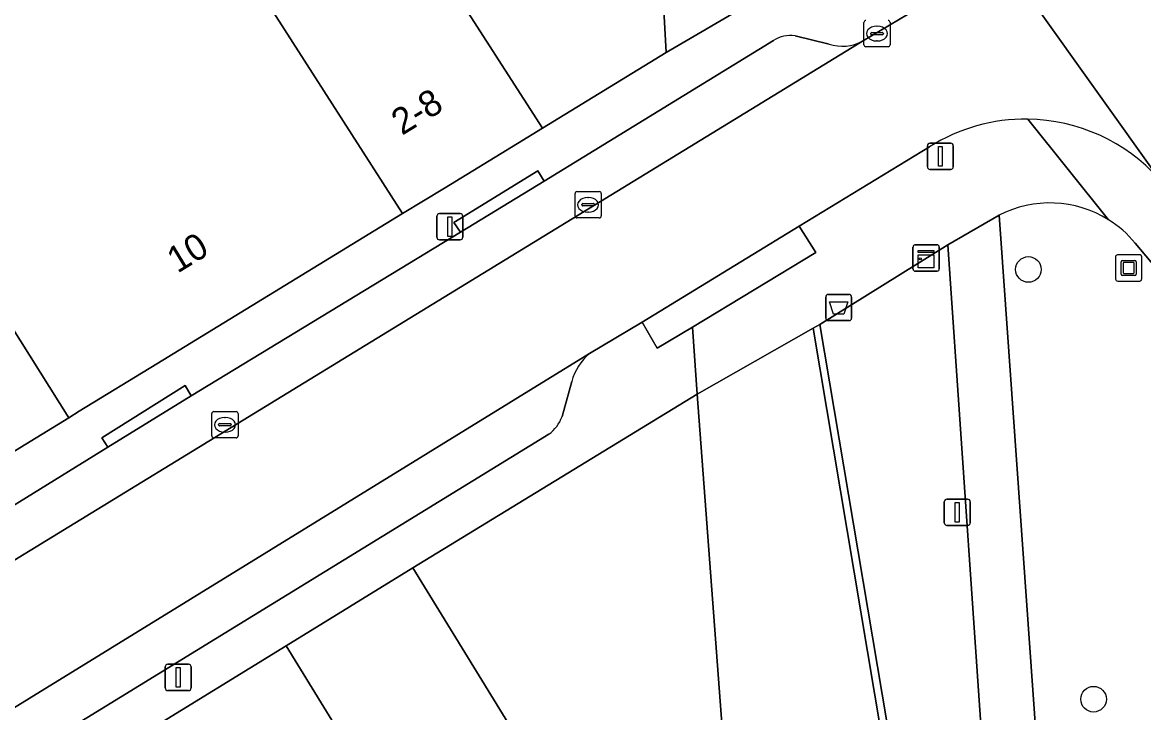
# Model space of a CAD drawing. Extents: x 160663 to 161506, y 382245 to 383291.
# Drawn here: x 161299.76 to 161342.54, y 382765.89 to 382792.2 of the extents above; entities that cross this region are included whole.
import ezdxf

# ---------------------------------------------------------------- set-up
doc = ezdxf.new("R2010")
doc.units = 0
for name, color, linetype in [('IMGEO_Afvalbak', 7, 'Continuous'), ('IMGEO_Boom', 7, 'Continuous'), ('IMGEO_Erf', 7, 'Continuous'), ('IMGEO_Groenvoorziening', 7, 'Continuous'), ('IMGEO_Hek', 7, 'Continuous'), ('IMGEO_Kast', 7, 'Continuous'), ('IMGEO_Kolk', 7, 'Continuous'), ('IMGEO_Kunstobject', 7, 'Continuous'), ('IMGEO_Lichtmast', 7, 'Continuous'), ('IMGEO_Muur', 7, 'Continuous'), ('IMGEO_Pand', 7, 'Continuous'), ('IMGEO_Pand_nummerreeks', 7, 'Continuous'), ('IMGEO_Parkeervlak_open', 7, 'Continuous'), ('IMGEO_Rijbaan_lokaal_gesloten', 7, 'Continuous'), ('IMGEO_Rijbaan_lokaal_open', 7, 'Continuous'), ('IMGEO_Voetpad_gesloten', 7, 'Continuous'), ('IMGEO_Voetpad_open', 7, 'Continuous')]:
    doc.layers.add(name, color=color, linetype=linetype)

msp = doc.modelspace()

# ---------------------------------------------------------------- linework, layer by layer
at = {"layer": 'IMGEO_Afvalbak'}
for p, q in [((161330.41, 382780.933), (161330.41, 382781.733)), ((161330.41, 382781.733), (161330.41, 382780.933)), ((161330.51, 382781.833), (161331.3, 382781.833)), ((161331.3, 382781.833), (161330.51, 382781.833)), ((161331.4, 382781.733), (161331.4, 382780.933)), ((161331.4, 382780.933), (161331.4, 382781.733)), ((161331.3, 382780.833), (161330.51, 382780.833)), ((161330.51, 382780.833), (161331.3, 382780.833))]:
    msp.add_line(p, q, dxfattribs=at)
msp.add_lwpolyline([(161330.553, 382781.547), (161331.257, 382781.547), (161331.108, 382781.077), (161330.702, 382781.077), (161330.553, 382781.547)], dxfattribs=at)
for centre, start, end in [((161330.51, 382781.733), 90, 180), ((161330.51, 382781.733), 90, 180), ((161331.3, 382781.733), 0, 90), ((161331.3, 382781.733), 360, 90), ((161330.51, 382780.933), 180, 270), ((161330.51, 382780.933), 180, 270), ((161331.3, 382780.933), 270, 0), ((161331.3, 382780.933), 270, 0)]:
    msp.add_arc(centre, 0.1, start, end, dxfattribs=at)
at = {"layer": 'IMGEO_Boom'}
for centre in [(161338.144, 382782.784), (161340.63, 382766.4)]:
    msp.add_circle(centre, 0.489, dxfattribs=at)
at = {"layer": 'IMGEO_Erf'}
msp.add_lwpolyline([(161325.23, 382819.299), (161325.693, 382811.142), (161323.197, 382811), (161323.431, 382806.871), (161323.989, 382797.049), (161324.329, 382791.059), (161334.125, 382796.796), (161333.52, 382807.126), (161331.303, 382838.425)], dxfattribs=at)
msp.add_lwpolyline([(161309.824, 382768.432), (161317.758, 382755.526), (161322.593, 382758.5), (161314.657, 382771.405)], close=True, dxfattribs=at)
at = {"layer": 'IMGEO_Groenvoorziening'}
msp.add_lwpolyline([(161337.025, 382784.85), (161338.619, 382762.443), (161346.865, 382768.562), (161348.187, 382769.632), (161349.122, 382770.699), (161346.408, 382774.098), (161348.797, 382775.99), (161342.22, 382783.79)], dxfattribs=at)
msp.add_lwpolyline([(161335.073, 382783.726), (161330.189, 382780.687), (161333.85, 382758.972), (161336.632, 382760.993)], close=True, dxfattribs=at)
for centre, radius, start, end in [((161338.965, 382781.101), 4.221, 58.0533, 117.3644), ((161338.988, 382781.125), 4.189, 39.5086, 58.1434)]:
    msp.add_arc(centre, radius, start, end, dxfattribs=at)
at = {"layer": 'IMGEO_Hek'}
msp.add_lwpolyline([(161314.657, 382771.405), (161309.824, 382768.432)], dxfattribs=at)
at = {"layer": 'IMGEO_Kast'}
for p, q in [((161333.741, 382782.797), (161333.741, 382783.638)), ((161333.741, 382783.638), (161333.741, 382782.797)), ((161333.816, 382783.722), (161334.657, 382783.722)), ((161334.657, 382783.722), (161333.816, 382783.722)), ((161334.741, 382783.647), (161334.741, 382782.806)), ((161334.741, 382782.806), (161334.741, 382783.647)), ((161334.666, 382782.722), (161333.825, 382782.722)), ((161333.825, 382782.722), (161334.666, 382782.722))]:
    msp.add_line(p, q, dxfattribs=at)
for points in [[(161333.936, 382783.512), (161334.536, 382783.512), (161334.536, 382783.427), (161333.936, 382783.427), (161333.936, 382783.512)], [(161333.936, 382783.337), (161334.536, 382783.337), (161334.536, 382782.848), (161333.936, 382782.848), (161333.936, 382783.337)]]:
    msp.add_lwpolyline(points, dxfattribs=at)
msp.add_circle((161334.02, 382783.186), 0.0377, dxfattribs=at)
for centre, start, end in [((161333.819, 382783.644), 92.4484, 184.2845), ((161333.819, 382783.644), 92.4484, 184.2845), ((161334.663, 382783.644), 2.4484, 94.2845), ((161334.663, 382783.644), 2.4484, 94.2845), ((161333.819, 382782.8), 182.4484, 274.2845), ((161333.819, 382782.8), 182.4484, 274.2845), ((161334.663, 382782.8), 272.4484, 4.2845), ((161334.663, 382782.8), 272.4484, 4.2845)]:
    msp.add_arc(centre, 0.0779, start, end, dxfattribs=at)
at = {"layer": 'IMGEO_Kolk'}
for p, q in [((161331.867, 382791.352), (161331.867, 382792.204)), ((161332.355, 382792.058), (161332.38, 382792.058)), ((161332.868, 382792.204), (161332.868, 382791.352)), ((161332.126, 382791.772), (161332.126, 382791.784)), ((161332.564, 382791.735), (161332.166, 382791.735)), ((161332.169, 382791.821), (161332.567, 382791.821)), ((161332.378, 382791.498), (161332.353, 382791.498)), ((161332.61, 382791.784), (161332.61, 382791.772)), ((161332.794, 382791.278), (161331.942, 382791.278)), ((161320.846, 382784.826), (161320.846, 382785.678)), ((161320.921, 382785.752), (161321.773, 382785.752)), ((161321.334, 382785.532), (161321.359, 382785.532)), ((161321.847, 382785.678), (161321.847, 382784.826)), ((161321.105, 382785.246), (161321.105, 382785.258)), ((161321.543, 382785.209), (161321.145, 382785.209)), ((161321.148, 382785.295), (161321.546, 382785.295)), ((161321.589, 382785.258), (161321.589, 382785.246)), ((161321.773, 382784.752), (161320.921, 382784.752)), ((161321.357, 382784.972), (161321.332, 382784.972)), ((161306.989, 382776.437), (161306.989, 382777.289)), ((161307.064, 382777.363), (161307.916, 382777.363)), ((161307.477, 382777.143), (161307.502, 382777.143)), ((161307.99, 382777.289), (161307.99, 382776.437)), ((161307.248, 382776.857), (161307.248, 382776.869)), ((161307.686, 382776.82), (161307.288, 382776.82)), ((161307.291, 382776.906), (161307.689, 382776.906)), ((161307.5, 382776.583), (161307.475, 382776.583)), ((161307.732, 382776.869), (161307.732, 382776.857)), ((161307.916, 382776.363), (161307.064, 382776.363))]:
    msp.add_line(p, q, dxfattribs=at)
for points in [[(161331.867, 382791.352), (161331.867, 382792.204)], [(161332.868, 382792.204), (161332.868, 382791.352)], [(161332.794, 382791.278), (161331.942, 382791.278)], [(161320.846, 382784.826), (161320.846, 382785.678)], [(161320.921, 382785.752), (161321.773, 382785.752)], [(161321.847, 382785.678), (161321.847, 382784.826)], [(161321.773, 382784.752), (161320.921, 382784.752)], [(161306.989, 382776.437), (161306.989, 382777.289)], [(161307.064, 382777.363), (161307.916, 382777.363)], [(161307.99, 382777.289), (161307.99, 382776.437)], [(161307.916, 382776.363), (161307.064, 382776.363)]]:
    msp.add_lwpolyline(points, dxfattribs=at)
for centre, radius, start, end in [((161331.944, 382792.202), 0.0765, 91.552, 178.448), ((161331.944, 382792.202), 0.0765, 91.552, 178.448), ((161332.792, 382792.202), 0.0765, 1.552, 88.448), ((161332.792, 382792.202), 0.0765, 1.552, 88.448), ((161332.166, 382791.781), 0.0403, 85.8775, 175.7526), ((161332.163, 382791.771), 0.0366, 178.938, 274.7102), ((161332.567, 382791.778), 0.043, 264.8664, 352.4533), ((161332.571, 382791.783), 0.0386, 1.7309, 96.639), ((161331.944, 382791.354), 0.0765, 181.552, 268.448), ((161331.944, 382791.354), 0.0765, 181.552, 268.448), ((161332.792, 382791.354), 0.0765, 271.552, 358.448), ((161332.792, 382791.354), 0.0765, 271.552, 358.448), ((161320.923, 382785.676), 0.0765, 91.552, 178.448), ((161320.923, 382785.676), 0.0765, 91.552, 178.448), ((161321.771, 382785.676), 0.0765, 1.552, 88.448), ((161321.771, 382785.676), 0.0765, 1.552, 88.448), ((161321.145, 382785.255), 0.0403, 85.8775, 175.7526), ((161321.142, 382785.245), 0.0366, 178.938, 274.7102), ((161321.546, 382785.252), 0.043, 264.8664, 352.4533), ((161321.55, 382785.257), 0.0386, 1.7309, 96.639), ((161320.923, 382784.828), 0.0765, 181.552, 268.448), ((161320.923, 382784.828), 0.0765, 181.552, 268.448), ((161321.771, 382784.828), 0.0765, 271.552, 358.448), ((161321.771, 382784.828), 0.0765, 271.552, 358.448), ((161307.066, 382777.287), 0.0765, 91.552, 178.448), ((161307.066, 382777.287), 0.0765, 91.552, 178.448), ((161307.914, 382777.287), 0.0765, 1.552, 88.448), ((161307.914, 382777.287), 0.0765, 1.552, 88.448), ((161307.288, 382776.866), 0.0403, 85.8775, 175.7526), ((161307.285, 382776.856), 0.0366, 178.938, 274.7102), ((161307.689, 382776.863), 0.043, 264.8664, 352.4533), ((161307.693, 382776.868), 0.0386, 1.7309, 96.639), ((161307.066, 382776.439), 0.0765, 181.552, 268.448), ((161307.066, 382776.439), 0.0765, 181.552, 268.448), ((161307.914, 382776.439), 0.0765, 271.552, 358.448), ((161307.914, 382776.439), 0.0765, 271.552, 358.448)]:
    msp.add_arc(centre, radius, start, end, dxfattribs=at)
for centre, major_axis, ratio, start_param, end_param in [((161332.354, 382791.778), (-0.387, 0.002), 0.722429, 4.712389, 7.853982), ((161332.379, 382791.778), (-0.39, 0.002), 0.717154, 1.570796, 4.712389), ((161321.333, 382785.252), (-0.387, 0.002), 0.722429, 4.712389, 7.853982), ((161321.358, 382785.252), (-0.39, 0.002), 0.717154, 1.570796, 4.712389), ((161307.476, 382776.863), (-0.387, 0.002), 0.722429, 4.712389, 7.853982), ((161307.501, 382776.863), (-0.39, 0.002), 0.717154, 1.570796, 4.712389)]:
    msp.add_ellipse(centre, major_axis=major_axis, ratio=ratio, start_param=start_param, end_param=end_param, dxfattribs=at)
at = {"layer": 'IMGEO_Kunstobject'}
for p, q in [((161341.467, 382783.259), (161341.467, 382782.418)), ((161341.467, 382783.259), (161341.467, 382782.418)), ((161342.383, 382783.343), (161341.542, 382783.343)), ((161342.383, 382783.343), (161341.542, 382783.343)), ((161341.681, 382782.607), (161341.681, 382783.081)), ((161341.731, 382783.131), (161342.205, 382783.131)), ((161341.761, 382783.031), (161341.761, 382782.657)), ((161342.155, 382783.051), (161341.781, 382783.051)), ((161342.175, 382782.657), (161342.175, 382783.031)), ((161342.255, 382783.081), (161342.255, 382782.607)), ((161342.467, 382782.427), (161342.467, 382783.268)), ((161342.467, 382782.427), (161342.467, 382783.268)), ((161342.205, 382782.557), (161341.731, 382782.557)), ((161341.781, 382782.637), (161342.155, 382782.637)), ((161341.551, 382782.343), (161342.392, 382782.343)), ((161341.551, 382782.343), (161342.392, 382782.343))]:
    msp.add_line(p, q, dxfattribs=at)
for centre, radius, start, end in [((161341.545, 382783.265), 0.0779, 92.4484, 184.2845), ((161341.545, 382783.265), 0.0779, 92.4484, 184.2845), ((161341.731, 382783.081), 0.05, 90, 180), ((161341.781, 382783.031), 0.02, 90, 180), ((161342.155, 382783.031), 0.02, 360, 90), ((161342.205, 382783.081), 0.05, 360, 90), ((161342.389, 382783.265), 0.0779, 2.4484, 94.2845), ((161342.389, 382783.265), 0.0779, 2.4484, 94.2845), ((161341.731, 382782.607), 0.05, 180, 270), ((161341.781, 382782.657), 0.02, 180, 270), ((161342.155, 382782.657), 0.02, 270, 0), ((161342.205, 382782.607), 0.05, 270, 0), ((161341.545, 382782.421), 0.0779, 182.4484, 274.2845), ((161341.545, 382782.421), 0.0779, 182.4484, 274.2845), ((161342.389, 382782.421), 0.0779, 272.4484, 4.2845), ((161342.389, 382782.421), 0.0779, 272.4484, 4.2845)]:
    msp.add_arc(centre, radius, start, end, dxfattribs=at)
at = {"layer": 'IMGEO_Lichtmast'}
for p, q in [((161334.289, 382786.701), (161334.289, 382787.501)), ((161334.289, 382787.501), (161334.289, 382786.701)), ((161334.389, 382787.601), (161335.179, 382787.601)), ((161335.179, 382787.601), (161334.389, 382787.601)), ((161335.279, 382787.501), (161335.279, 382786.701)), ((161335.279, 382786.701), (161335.279, 382787.501)), ((161335.179, 382786.601), (161334.389, 382786.601)), ((161334.389, 382786.601), (161335.179, 382786.601)), ((161315.576, 382784.015), (161315.576, 382784.815)), ((161315.576, 382784.815), (161315.576, 382784.015)), ((161315.676, 382784.915), (161316.466, 382784.915)), ((161316.466, 382784.915), (161315.676, 382784.915)), ((161316.566, 382784.815), (161316.566, 382784.015)), ((161316.566, 382784.015), (161316.566, 382784.815)), ((161316.466, 382783.915), (161315.676, 382783.915)), ((161315.676, 382783.915), (161316.466, 382783.915)), ((161335.035, 382774.026), (161335.825, 382774.026)), ((161335.825, 382774.026), (161335.035, 382774.026)), ((161334.935, 382773.126), (161334.935, 382773.926)), ((161334.935, 382773.926), (161334.935, 382773.126)), ((161335.925, 382773.926), (161335.925, 382773.126)), ((161335.925, 382773.126), (161335.925, 382773.926)), ((161335.825, 382773.026), (161335.035, 382773.026)), ((161335.035, 382773.026), (161335.825, 382773.026)), ((161305.212, 382766.829), (161305.212, 382767.629)), ((161305.212, 382767.629), (161305.212, 382766.829)), ((161305.312, 382767.729), (161306.102, 382767.729)), ((161306.102, 382767.729), (161305.312, 382767.729)), ((161306.202, 382767.629), (161306.202, 382766.829)), ((161306.202, 382766.829), (161306.202, 382767.629)), ((161306.102, 382766.729), (161305.312, 382766.729)), ((161305.312, 382766.729), (161306.102, 382766.729))]:
    msp.add_line(p, q, dxfattribs=at)
for points in [[(161334.709, 382787.476), (161334.859, 382787.476), (161334.859, 382786.726), (161334.709, 382786.726), (161334.709, 382787.476)], [(161315.996, 382784.79), (161316.146, 382784.79), (161316.146, 382784.04), (161315.996, 382784.04), (161315.996, 382784.79)], [(161335.355, 382773.901), (161335.505, 382773.901), (161335.505, 382773.151), (161335.355, 382773.151), (161335.355, 382773.901)], [(161305.632, 382767.604), (161305.782, 382767.604), (161305.782, 382766.854), (161305.632, 382766.854), (161305.632, 382767.604)]]:
    msp.add_lwpolyline(points, dxfattribs=at)
for centre, start, end in [((161334.389, 382787.501), 90, 180), ((161334.389, 382787.501), 90, 180), ((161335.179, 382787.501), 0, 90), ((161335.179, 382787.501), 360, 90), ((161334.389, 382786.701), 180, 270), ((161334.389, 382786.701), 180, 270), ((161335.179, 382786.701), 270, 0), ((161335.179, 382786.701), 270, 0), ((161315.676, 382784.815), 90, 180), ((161315.676, 382784.815), 90, 180), ((161316.466, 382784.815), 0, 90), ((161316.466, 382784.815), 360, 90), ((161315.676, 382784.015), 180, 270), ((161315.676, 382784.015), 180, 270), ((161316.466, 382784.015), 270, 0), ((161316.466, 382784.015), 270, 0), ((161335.035, 382773.926), 90, 180), ((161335.035, 382773.926), 90, 180), ((161335.825, 382773.926), 0, 90), ((161335.825, 382773.926), 360, 90), ((161335.035, 382773.126), 180, 270), ((161335.035, 382773.126), 180, 270), ((161335.825, 382773.126), 270, 0), ((161335.825, 382773.126), 270, 0), ((161305.312, 382767.629), 90, 180), ((161305.312, 382767.629), 90, 180), ((161306.102, 382767.629), 0, 90), ((161306.102, 382767.629), 360, 90), ((161305.312, 382766.829), 180, 270), ((161305.312, 382766.829), 180, 270), ((161306.102, 382766.829), 270, 0), ((161306.102, 382766.829), 270, 0)]:
    msp.add_arc(centre, 0.1, start, end, dxfattribs=at)
at = {"layer": 'IMGEO_Muur'}
msp.add_lwpolyline([(161333.906, 382758.78), (161333.85, 382758.972), (161330.189, 382780.687), (161329.929, 382780.541), (161333.573, 382758.918), (161327.31, 382754.262), (161327.426, 382754.04)], close=True, dxfattribs=at)
at = {"layer": 'IMGEO_Pand'}
for points in [[(161306.329, 382797.301), (161305.953, 382797.07), (161301.156, 382804.881), (161284.988, 382803.467), (161301.531, 382777.133), (161301.934, 382777.379), (161304.888, 382779.184), (161314.267, 382784.913)], [(161319.605, 382788.173), (161314.737, 382795.754), (161312.068, 382794.187), (161311.721, 382794.709), (161311.436, 382794.532), (161308.802, 382798.82), (161306.329, 382797.301), (161314.267, 382784.913), (161315.865, 382785.889), (161318.655, 382787.593)], [(161323.989, 382797.049), (161314.391, 382796.365), (161311.721, 382794.709), (161312.068, 382794.187), (161314.737, 382795.754), (161319.605, 382788.173), (161324.329, 382791.059)], [(161299.07, 382761.822), (161307.004, 382748.916), (161302.17, 382745.951), (161294.233, 382758.856), (161281.023, 382750.732), (161297.979, 382732.494), (161311.585, 382742.559), (161308.76, 382747.077), (161326.988, 382758.356), (161325.508, 382778.032), (161314.657, 382771.405), (161322.593, 382758.5), (161317.758, 382755.526), (161309.824, 382768.432)]]:
    msp.add_lwpolyline(points, close=True, dxfattribs=at)
msp.add_lwpolyline([(161297.219, 382774.499), (161301.531, 382777.133), (161284.988, 382803.467)], dxfattribs=at)
at = {"layer": 'IMGEO_Parkeervlak_open'}
for points in [[(161277.889, 382758.521), (161331.82, 382791.496)], [(161328.417, 382791.51), (161319.667, 382786.158), (161316.475, 382784.212), (161306.208, 382777.965), (161303.019, 382776.007), (161298.404, 382773.162), (161295.212, 382771.232), (161279.322, 382761.49)], [(161330.537, 382791.374), (161329.242, 382791.69)], [(161321.393, 382779.58), (161281.714, 382755.162)], [(161320.352, 382777.174), (161320.721, 382778.512)], [(161285.138, 382755.213), (161319.848, 382776.504)]]:
    msp.add_lwpolyline(points, dxfattribs=at)
for centre, radius, start, end in [((161329.047, 382790.602), 1.105, 79.8435, 124.7726), ((161331.033, 382792.965), 1.667, 252.6881, 298.1758), ((161322.803, 382777.948), 2.157, 130.8127, 164.83), ((161318.954, 382777.701), 1.494, 306.7573, 339.3389)]:
    msp.add_arc(centre, radius, start, end, dxfattribs=at)
at = {"layer": 'IMGEO_Rijbaan_lokaal_gesloten'}
msp.add_lwpolyline([(161325.508, 382778.032), (161326.988, 382758.356), (161327.31, 382754.262), (161333.573, 382758.918), (161329.929, 382780.541)], close=True, dxfattribs=at)
at = {"layer": 'IMGEO_Rijbaan_lokaal_open'}
for points in [[(161342.609, 382839.033), (161339.346, 382882.938), (161337.542, 382907.755), (161336.331, 382923.739), (161336.157, 382926.15), (161330.303, 382925.731), (161334.779, 382863.418), (161334.932, 382861.186), (161339.267, 382804.021), (161337.433, 382803.888), (161337.739, 382799.754), (161338.436, 382792.812), (161343.129, 382786.236), (161349.193, 382778.982), (161354.671, 382783.414), (161348.032, 382791.382)], [(161343.129, 382786.236), (161338.436, 382792.812), (161337.739, 382799.754)], [(161334.214, 382792.919), (161331.82, 382791.496), (161277.889, 382758.521)], [(161321.393, 382779.58), (161323.403, 382780.77), (161329.397, 382784.436), (161334.37, 382787.46)], [(161275.249, 382751.323), (161277.37, 382752.586), (161281.714, 382755.162), (161321.393, 382779.58)]]:
    msp.add_lwpolyline(points, dxfattribs=at)
for centre, radius, start, end in [((161338.021, 382781.68), 6.837, 89.1573, 122.2812), ((161338.027, 382781.67), 6.847, 41.829, 89.2055)]:
    msp.add_arc(centre, radius, start, end, dxfattribs=at)
at = {"layer": 'IMGEO_Voetpad_gesloten'}
msp.add_lwpolyline([(161336.632, 382760.993), (161338.619, 382762.443), (161337.025, 382784.85), (161335.073, 382783.726)], close=True, dxfattribs=at)
at = {"layer": 'IMGEO_Voetpad_open'}
for points in [[(161334.125, 382796.796), (161324.329, 382791.059), (161319.605, 382788.173), (161318.655, 382787.593), (161315.865, 382785.889), (161314.267, 382784.913), (161304.888, 382779.184), (161301.934, 382777.379), (161301.531, 382777.133), (161297.219, 382774.499)], [(161331.82, 382791.496), (161334.214, 382792.919), (161334.125, 382796.796)], [(161279.322, 382761.49), (161295.212, 382771.232), (161294.994, 382771.573), (161298.184, 382773.57), (161298.404, 382773.162), (161303.019, 382776.007), (161302.799, 382776.362), (161305.978, 382778.363), (161306.208, 382777.965), (161316.475, 382784.212), (161316.227, 382784.576), (161319.422, 382786.552), (161319.667, 382786.158), (161328.417, 382791.51)], [(161329.242, 382791.69), (161330.537, 382791.374)], [(161338.122, 382788.516), (161341.199, 382784.683)], [(161341.199, 382784.683), (161338.122, 382788.516)], [(161334.37, 382787.46), (161329.397, 382784.436), (161330.033, 382783.426), (161325.324, 382780.587), (161325.508, 382778.032), (161329.929, 382780.541), (161330.189, 382780.687), (161335.073, 382783.726), (161337.025, 382784.85)], [(161342.22, 382783.79), (161348.797, 382775.99)], [(161294.233, 382758.856), (161299.07, 382761.822), (161309.824, 382768.432), (161314.657, 382771.405), (161325.508, 382778.032), (161325.324, 382780.587), (161323.985, 382779.779), (161323.403, 382780.77), (161321.393, 382779.58)], [(161320.721, 382778.512), (161320.352, 382777.174)], [(161319.848, 382776.504), (161285.138, 382755.213)]]:
    msp.add_lwpolyline(points, dxfattribs=at)
for points in [[(161316.475, 382784.212), (161319.667, 382786.158), (161319.422, 382786.552), (161316.227, 382784.576)], [(161323.403, 382780.77), (161323.985, 382779.779), (161325.324, 382780.587), (161330.033, 382783.426), (161329.397, 382784.436)], [(161303.019, 382776.007), (161306.208, 382777.965), (161305.978, 382778.363), (161302.799, 382776.362)]]:
    msp.add_lwpolyline(points, close=True, dxfattribs=at)
for centre, radius, start, end in [((161329.047, 382790.602), 1.105, 79.8435, 124.7726), ((161331.033, 382792.965), 1.667, 252.6881, 298.1758), ((161338.021, 382781.68), 6.837, 89.1573, 122.2812), ((161338.027, 382781.67), 6.847, 41.829, 89.2055), ((161338.965, 382781.101), 4.221, 58.0533, 117.3644), ((161338.988, 382781.125), 4.189, 39.5086, 58.1434), ((161322.803, 382777.948), 2.157, 130.8127, 164.83), ((161318.954, 382777.701), 1.494, 306.7573, 339.3389)]:
    msp.add_arc(centre, radius, start, end, dxfattribs=at)

# ---------------------------------------------------------------- texts
at = {"layer": 'IMGEO_Pand_nummerreeks'}
for s, rotation, p in [('2-8', 31.4191, (161314.244, 382787.878)), ('10', 31.4196, (161305.68, 382782.62))]:
    msp.add_text(s, height=1, rotation=rotation, dxfattribs=at).set_placement(p)

doc.saveas('drawing.dxf')
